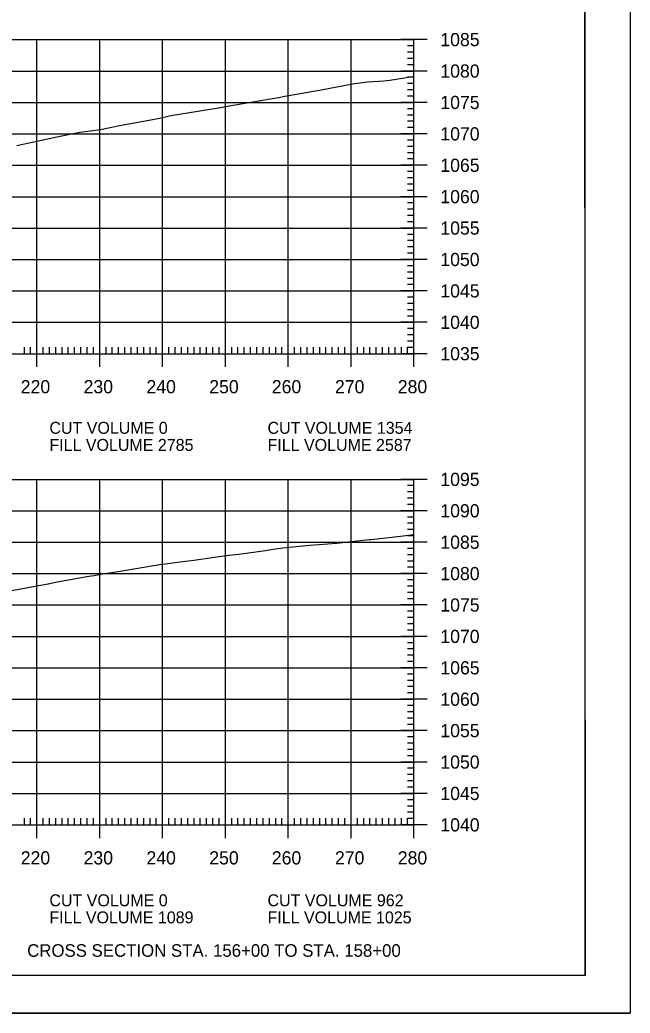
# Model space of a CAD drawing. Extents: x 1322838 to 1324533, y 339903 to 351025.
# Drawn here: x 1323852.9 to 1323950, y 345144.2 to 345302.3 of the extents above; entities that cross this region are included whole.
import ezdxf

# ---------------------------------------------------------------- set-up
doc = ezdxf.new("R2010")
doc.units = 0
for name, color, linetype in [('R_Axis', 7, 'Continuous'), ('R_Axis Annot', 7, 'Continuous'), ('R_Border', 7, 'Continuous'), ('R_Draft', 7, 'Continuous'), ('R_Exist Surface', 7, 'Continuous'), ('R_Grid', 7, 'Continuous'), ('R_No Plot', 7, 'Continuous')]:
    doc.layers.add(name, color=color, linetype=linetype)

msp = doc.modelspace()

# ---------------------------------------------------------------- linework, layer by layer
at = {"layer": 'R_Axis'}
for p, q in [((1323917.68, 345299.14), (1323913.48, 345299.14)), ((1323915.58, 345249.14), (1323915.58, 345299.14)), ((1323915.58, 345298.14), (1323914.53, 345298.14)), ((1323915.58, 345297.14), (1323914.53, 345297.14)), ((1323915.58, 345296.14), (1323914.53, 345296.14)), ((1323917.68, 345294.14), (1323913.48, 345294.14)), ((1323915.58, 345295.14), (1323914.53, 345295.14)), ((1323915.58, 345293.14), (1323914.53, 345293.14)), ((1323915.58, 345292.14), (1323914.53, 345292.14)), ((1323915.58, 345291.14), (1323914.53, 345291.14)), ((1323917.68, 345289.14), (1323913.48, 345289.14)), ((1323915.58, 345290.14), (1323914.53, 345290.14)), ((1323915.58, 345288.14), (1323914.53, 345288.14)), ((1323915.58, 345287.14), (1323914.53, 345287.14)), ((1323915.58, 345286.14), (1323914.53, 345286.14)), ((1323917.68, 345284.14), (1323913.48, 345284.14)), ((1323915.58, 345285.14), (1323914.53, 345285.14)), ((1323915.58, 345283.14), (1323914.53, 345283.14)), ((1323915.58, 345282.14), (1323914.53, 345282.14)), ((1323915.58, 345281.14), (1323914.53, 345281.14)), ((1323915.58, 345280.14), (1323914.53, 345280.14)), ((1323917.68, 345279.14), (1323913.48, 345279.14)), ((1323915.58, 345278.14), (1323914.53, 345278.14)), ((1323915.58, 345277.14), (1323914.53, 345277.14)), ((1323915.58, 345276.14), (1323914.53, 345276.14)), ((1323915.58, 345275.14), (1323914.53, 345275.14)), ((1323917.68, 345274.14), (1323913.48, 345274.14)), ((1323915.58, 345273.14), (1323914.53, 345273.14)), ((1323915.58, 345272.14), (1323914.53, 345272.14)), ((1323915.58, 345271.14), (1323914.53, 345271.14)), ((1323915.58, 345270.14), (1323914.53, 345270.14)), ((1323917.68, 345269.14), (1323913.48, 345269.14)), ((1323915.58, 345268.14), (1323914.53, 345268.14)), ((1323915.58, 345267.14), (1323914.53, 345267.14)), ((1323915.58, 345266.14), (1323914.53, 345266.14)), ((1323917.68, 345264.14), (1323913.48, 345264.14)), ((1323915.58, 345265.14), (1323914.53, 345265.14)), ((1323915.58, 345263.14), (1323914.53, 345263.14)), ((1323915.58, 345262.14), (1323914.53, 345262.14)), ((1323915.58, 345261.14), (1323914.53, 345261.14)), ((1323917.68, 345259.14), (1323913.48, 345259.14)), ((1323915.58, 345260.14), (1323914.53, 345260.14)), ((1323915.58, 345258.14), (1323914.53, 345258.14)), ((1323915.58, 345257.14), (1323914.53, 345257.14)), ((1323915.58, 345256.14), (1323914.53, 345256.14)), ((1323917.68, 345254.14), (1323913.48, 345254.14)), ((1323915.58, 345255.14), (1323914.53, 345255.14)), ((1323915.58, 345253.14), (1323914.53, 345253.14)), ((1323855.58, 345247.04), (1323855.58, 345251.24)), ((1323865.58, 345247.04), (1323865.58, 345251.24)), ((1323875.58, 345247.04), (1323875.58, 345251.24)), ((1323885.58, 345247.04), (1323885.58, 345251.24)), ((1323895.58, 345247.04), (1323895.58, 345251.24)), ((1323905.58, 345247.04), (1323905.58, 345251.24)), ((1323915.58, 345252.14), (1323914.53, 345252.14)), ((1323915.58, 345251.14), (1323914.53, 345251.14)), ((1323915.58, 345247.04), (1323915.58, 345251.24)), ((1323853.58, 345249.14), (1323853.58, 345250.19)), ((1323854.58, 345249.14), (1323854.58, 345250.19)), ((1323856.58, 345249.14), (1323856.58, 345250.19)), ((1323857.58, 345249.14), (1323857.58, 345250.19)), ((1323858.58, 345249.14), (1323858.58, 345250.19)), ((1323859.58, 345249.14), (1323859.58, 345250.19)), ((1323860.58, 345249.14), (1323860.58, 345250.19)), ((1323861.58, 345249.14), (1323861.58, 345250.19)), ((1323862.58, 345249.14), (1323862.58, 345250.19)), ((1323863.58, 345249.14), (1323863.58, 345250.19)), ((1323864.58, 345249.14), (1323864.58, 345250.19)), ((1323866.58, 345249.14), (1323866.58, 345250.19)), ((1323867.58, 345249.14), (1323867.58, 345250.19)), ((1323868.58, 345249.14), (1323868.58, 345250.19)), ((1323869.58, 345249.14), (1323869.58, 345250.19)), ((1323870.58, 345249.14), (1323870.58, 345250.19)), ((1323871.58, 345249.14), (1323871.58, 345250.19)), ((1323872.58, 345249.14), (1323872.58, 345250.19)), ((1323873.58, 345249.14), (1323873.58, 345250.19)), ((1323874.58, 345249.14), (1323874.58, 345250.19)), ((1323876.58, 345249.14), (1323876.58, 345250.19)), ((1323877.58, 345249.14), (1323877.58, 345250.19)), ((1323878.58, 345249.14), (1323878.58, 345250.19)), ((1323879.58, 345249.14), (1323879.58, 345250.19)), ((1323880.58, 345249.14), (1323880.58, 345250.19)), ((1323881.58, 345249.14), (1323881.58, 345250.19)), ((1323882.58, 345249.14), (1323882.58, 345250.19)), ((1323883.58, 345249.14), (1323883.58, 345250.19)), ((1323884.58, 345249.14), (1323884.58, 345250.19)), ((1323886.58, 345249.14), (1323886.58, 345250.19)), ((1323887.58, 345249.14), (1323887.58, 345250.19)), ((1323888.58, 345249.14), (1323888.58, 345250.19)), ((1323889.58, 345249.14), (1323889.58, 345250.19)), ((1323890.58, 345249.14), (1323890.58, 345250.19)), ((1323891.58, 345249.14), (1323891.58, 345250.19)), ((1323892.58, 345249.14), (1323892.58, 345250.19)), ((1323893.58, 345249.14), (1323893.58, 345250.19)), ((1323894.58, 345249.14), (1323894.58, 345250.19)), ((1323896.58, 345249.14), (1323896.58, 345250.19)), ((1323897.58, 345249.14), (1323897.58, 345250.19)), ((1323898.58, 345249.14), (1323898.58, 345250.19)), ((1323899.58, 345249.14), (1323899.58, 345250.19)), ((1323900.58, 345249.14), (1323900.58, 345250.19)), ((1323901.58, 345249.14), (1323901.58, 345250.19)), ((1323902.58, 345249.14), (1323902.58, 345250.19)), ((1323903.58, 345249.14), (1323903.58, 345250.19)), ((1323904.58, 345249.14), (1323904.58, 345250.19)), ((1323906.58, 345249.14), (1323906.58, 345250.19)), ((1323907.58, 345249.14), (1323907.58, 345250.19)), ((1323908.58, 345249.14), (1323908.58, 345250.19)), ((1323909.58, 345249.14), (1323909.58, 345250.19)), ((1323910.58, 345249.14), (1323910.58, 345250.19)), ((1323911.58, 345249.14), (1323911.58, 345250.19)), ((1323912.58, 345249.14), (1323912.58, 345250.19)), ((1323913.58, 345249.14), (1323913.58, 345250.19)), ((1323915.58, 345250.14), (1323914.53, 345250.14)), ((1323914.58, 345249.14), (1323914.58, 345250.19)), ((1323495.58, 345249.14), (1323915.58, 345249.14)), ((1323917.68, 345249.14), (1323913.48, 345249.14)), ((1323917.68, 345229.14), (1323913.48, 345229.14)), ((1323915.58, 345174.14), (1323915.58, 345229.14)), ((1323915.58, 345228.14), (1323914.53, 345228.14)), ((1323915.58, 345227.14), (1323914.53, 345227.14)), ((1323915.58, 345226.14), (1323914.53, 345226.14)), ((1323917.68, 345224.14), (1323913.48, 345224.14)), ((1323915.58, 345225.14), (1323914.53, 345225.14)), ((1323915.58, 345223.14), (1323914.53, 345223.14)), ((1323915.58, 345222.14), (1323914.53, 345222.14)), ((1323915.58, 345221.14), (1323914.53, 345221.14)), ((1323915.58, 345220.14), (1323914.53, 345220.14)), ((1323917.68, 345219.14), (1323913.48, 345219.14)), ((1323915.58, 345218.14), (1323914.53, 345218.14)), ((1323915.58, 345217.14), (1323914.53, 345217.14)), ((1323915.58, 345216.14), (1323914.53, 345216.14)), ((1323915.58, 345215.14), (1323914.53, 345215.14)), ((1323917.68, 345214.14), (1323913.48, 345214.14)), ((1323915.58, 345213.14), (1323914.53, 345213.14)), ((1323915.58, 345212.14), (1323914.53, 345212.14)), ((1323915.58, 345211.14), (1323914.53, 345211.14)), ((1323915.58, 345210.14), (1323914.53, 345210.14)), ((1323917.68, 345209.14), (1323913.48, 345209.14)), ((1323915.58, 345208.14), (1323914.53, 345208.14)), ((1323915.58, 345207.14), (1323914.53, 345207.14)), ((1323915.58, 345206.14), (1323914.53, 345206.14)), ((1323915.58, 345205.14), (1323914.53, 345205.14)), ((1323917.68, 345204.14), (1323913.48, 345204.14)), ((1323915.58, 345203.14), (1323914.53, 345203.14)), ((1323915.58, 345202.14), (1323914.53, 345202.14)), ((1323915.58, 345201.14), (1323914.53, 345201.14)), ((1323917.68, 345199.14), (1323913.48, 345199.14)), ((1323915.58, 345200.14), (1323914.53, 345200.14)), ((1323915.58, 345198.14), (1323914.53, 345198.14)), ((1323915.58, 345197.14), (1323914.53, 345197.14)), ((1323915.58, 345196.14), (1323914.53, 345196.14)), ((1323917.68, 345194.14), (1323913.48, 345194.14)), ((1323915.58, 345195.14), (1323914.53, 345195.14)), ((1323915.58, 345193.14), (1323914.53, 345193.14)), ((1323915.58, 345192.14), (1323914.53, 345192.14)), ((1323915.58, 345191.14), (1323914.53, 345191.14)), ((1323915.58, 345190.14), (1323914.53, 345190.14)), ((1323917.68, 345189.14), (1323913.48, 345189.14)), ((1323915.58, 345188.14), (1323914.53, 345188.14)), ((1323915.58, 345187.14), (1323914.53, 345187.14)), ((1323915.58, 345186.14), (1323914.53, 345186.14)), ((1323915.58, 345185.14), (1323914.53, 345185.14)), ((1323917.68, 345184.14), (1323913.48, 345184.14)), ((1323915.58, 345183.14), (1323914.53, 345183.14)), ((1323915.58, 345182.14), (1323914.53, 345182.14)), ((1323915.58, 345181.14), (1323914.53, 345181.14)), ((1323915.58, 345180.14), (1323914.53, 345180.14)), ((1323917.68, 345179.14), (1323913.48, 345179.14)), ((1323915.58, 345178.14), (1323914.53, 345178.14)), ((1323915.58, 345177.14), (1323914.53, 345177.14)), ((1323853.58, 345174.14), (1323853.58, 345175.19)), ((1323854.58, 345174.14), (1323854.58, 345175.19)), ((1323855.58, 345172.04), (1323855.58, 345176.24)), ((1323856.58, 345174.14), (1323856.58, 345175.19)), ((1323857.58, 345174.14), (1323857.58, 345175.19)), ((1323858.58, 345174.14), (1323858.58, 345175.19)), ((1323859.58, 345174.14), (1323859.58, 345175.19)), ((1323860.58, 345174.14), (1323860.58, 345175.19)), ((1323861.58, 345174.14), (1323861.58, 345175.19)), ((1323862.58, 345174.14), (1323862.58, 345175.19)), ((1323863.58, 345174.14), (1323863.58, 345175.19)), ((1323864.58, 345174.14), (1323864.58, 345175.19)), ((1323865.58, 345172.04), (1323865.58, 345176.24)), ((1323866.58, 345174.14), (1323866.58, 345175.19)), ((1323867.58, 345174.14), (1323867.58, 345175.19)), ((1323868.58, 345174.14), (1323868.58, 345175.19)), ((1323869.58, 345174.14), (1323869.58, 345175.19)), ((1323870.58, 345174.14), (1323870.58, 345175.19)), ((1323871.58, 345174.14), (1323871.58, 345175.19)), ((1323872.58, 345174.14), (1323872.58, 345175.19)), ((1323873.58, 345174.14), (1323873.58, 345175.19)), ((1323874.58, 345174.14), (1323874.58, 345175.19)), ((1323875.58, 345172.04), (1323875.58, 345176.24)), ((1323876.58, 345174.14), (1323876.58, 345175.19)), ((1323877.58, 345174.14), (1323877.58, 345175.19)), ((1323878.58, 345174.14), (1323878.58, 345175.19)), ((1323879.58, 345174.14), (1323879.58, 345175.19)), ((1323880.58, 345174.14), (1323880.58, 345175.19)), ((1323881.58, 345174.14), (1323881.58, 345175.19)), ((1323882.58, 345174.14), (1323882.58, 345175.19)), ((1323883.58, 345174.14), (1323883.58, 345175.19)), ((1323884.58, 345174.14), (1323884.58, 345175.19)), ((1323885.58, 345172.04), (1323885.58, 345176.24)), ((1323886.58, 345174.14), (1323886.58, 345175.19)), ((1323887.58, 345174.14), (1323887.58, 345175.19)), ((1323888.58, 345174.14), (1323888.58, 345175.19)), ((1323889.58, 345174.14), (1323889.58, 345175.19)), ((1323890.58, 345174.14), (1323890.58, 345175.19)), ((1323891.58, 345174.14), (1323891.58, 345175.19)), ((1323892.58, 345174.14), (1323892.58, 345175.19)), ((1323893.58, 345174.14), (1323893.58, 345175.19)), ((1323894.58, 345174.14), (1323894.58, 345175.19)), ((1323895.58, 345172.04), (1323895.58, 345176.24)), ((1323896.58, 345174.14), (1323896.58, 345175.19)), ((1323897.58, 345174.14), (1323897.58, 345175.19)), ((1323898.58, 345174.14), (1323898.58, 345175.19)), ((1323899.58, 345174.14), (1323899.58, 345175.19)), ((1323900.58, 345174.14), (1323900.58, 345175.19)), ((1323901.58, 345174.14), (1323901.58, 345175.19)), ((1323902.58, 345174.14), (1323902.58, 345175.19)), ((1323903.58, 345174.14), (1323903.58, 345175.19)), ((1323904.58, 345174.14), (1323904.58, 345175.19)), ((1323905.58, 345172.04), (1323905.58, 345176.24)), ((1323906.58, 345174.14), (1323906.58, 345175.19)), ((1323907.58, 345174.14), (1323907.58, 345175.19)), ((1323908.58, 345174.14), (1323908.58, 345175.19)), ((1323909.58, 345174.14), (1323909.58, 345175.19)), ((1323910.58, 345174.14), (1323910.58, 345175.19)), ((1323911.58, 345174.14), (1323911.58, 345175.19)), ((1323912.58, 345174.14), (1323912.58, 345175.19)), ((1323913.58, 345174.14), (1323913.58, 345175.19)), ((1323915.58, 345176.14), (1323914.53, 345176.14)), ((1323915.58, 345175.14), (1323914.53, 345175.14)), ((1323914.58, 345174.14), (1323914.58, 345175.19)), ((1323915.58, 345172.04), (1323915.58, 345176.24)), ((1323495.58, 345174.14), (1323915.58, 345174.14)), ((1323917.68, 345174.14), (1323913.48, 345174.14))]:
    msp.add_line(p, q, dxfattribs=at)
at = {"layer": 'R_Border'}
for q in [(1323942.85, 345458.33), (1323468.58, 345150.14)]:
    msp.add_line((1323942.85, 345150.14), q, dxfattribs=at)
at = {"layer": 'R_Exist Surface'}
for points in [[(1323852.39, 345282.3), (1323858.77, 345283.65), (1323862.43, 345284.43), (1323865.71, 345284.81), (1323867.49, 345285.19), (1323868.44, 345285.4), (1323873.98, 345286.41), (1323875.07, 345286.63), (1323876.89, 345287.04), (1323881.18, 345287.77), (1323882.78, 345287.99), (1323884.55, 345288.29), (1323886.51, 345288.65), (1323894.02, 345289.9), (1323895.06, 345290.12), (1323898.11, 345290.67), (1323898.94, 345290.83), (1323900.54, 345291.11), (1323905.81, 345292.09), (1323908.2, 345292.4), (1323910.78, 345292.56), (1323911.72, 345292.66), (1323915.38, 345293.27), (1323915.58, 345293.3)], [(1323851.25, 345211.42), (1323857.66, 345212.58), (1323858.79, 345212.81), (1323863.85, 345213.75), (1323864.69, 345213.86), (1323865.77, 345214.04), (1323868.84, 345214.55), (1323875.11, 345215.57), (1323876.85, 345215.79), (1323878.73, 345216.06), (1323880.19, 345216.24), (1323883.84, 345216.76), (1323886.12, 345217.08), (1323887.7, 345217.25), (1323891.94, 345217.84), (1323892.79, 345217.96), (1323894.74, 345218.25), (1323899.01, 345218.68), (1323903.33, 345218.97), (1323908.45, 345219.55), (1323908.78, 345219.58), (1323913.43, 345220.08), (1323915.58, 345220.37)]]:
    msp.add_lwpolyline(points, dxfattribs=at)
at = {"layer": 'R_Grid'}
for p, q in [((1323495.58, 345299.14), (1323915.58, 345299.14)), ((1323855.58, 345249.14), (1323855.58, 345299.14)), ((1323865.58, 345249.14), (1323865.58, 345299.14)), ((1323875.58, 345249.14), (1323875.58, 345299.14)), ((1323885.58, 345249.14), (1323885.58, 345299.14)), ((1323895.58, 345249.14), (1323895.58, 345299.14)), ((1323905.58, 345249.14), (1323905.58, 345299.14)), ((1323915.58, 345249.14), (1323915.58, 345299.14)), ((1323495.58, 345294.14), (1323915.58, 345294.14)), ((1323495.58, 345289.14), (1323915.58, 345289.14)), ((1323495.58, 345284.14), (1323915.58, 345284.14)), ((1323495.58, 345279.14), (1323915.58, 345279.14)), ((1323495.58, 345274.14), (1323915.58, 345274.14)), ((1323495.58, 345269.14), (1323915.58, 345269.14)), ((1323495.58, 345264.14), (1323915.58, 345264.14)), ((1323495.58, 345259.14), (1323915.58, 345259.14)), ((1323495.58, 345254.14), (1323915.58, 345254.14)), ((1323495.58, 345249.14), (1323915.58, 345249.14)), ((1323495.58, 345229.14), (1323915.58, 345229.14)), ((1323855.58, 345174.14), (1323855.58, 345229.14)), ((1323865.58, 345174.14), (1323865.58, 345229.14)), ((1323875.58, 345174.14), (1323875.58, 345229.14)), ((1323885.58, 345174.14), (1323885.58, 345229.14)), ((1323895.58, 345174.14), (1323895.58, 345229.14)), ((1323905.58, 345174.14), (1323905.58, 345229.14)), ((1323915.58, 345174.14), (1323915.58, 345229.14)), ((1323495.58, 345224.14), (1323915.58, 345224.14)), ((1323495.58, 345219.14), (1323915.58, 345219.14)), ((1323495.58, 345214.14), (1323915.58, 345214.14)), ((1323495.58, 345209.14), (1323915.58, 345209.14)), ((1323495.58, 345204.14), (1323915.58, 345204.14)), ((1323495.58, 345199.14), (1323915.58, 345199.14)), ((1323495.58, 345194.14), (1323915.58, 345194.14)), ((1323495.58, 345189.14), (1323915.58, 345189.14)), ((1323495.58, 345184.14), (1323915.58, 345184.14)), ((1323495.58, 345179.14), (1323915.58, 345179.14)), ((1323495.58, 345174.14), (1323915.58, 345174.14))]:
    msp.add_line(p, q, dxfattribs=at)
at = {"layer": 'R_No Plot'}
msp.add_line((1323449.98, 345144.18), (1323949.98, 345144.18), dxfattribs=at)
for points in [[(1323449.97, 345464.18), (1323949.98, 345464.18), (1323949.98, 345144.17), (1323449.97, 345144.17)], [(1323819.46, 345458.33), (1323848.89, 345458.33), (1323848.89, 345443.51), (1323873.06, 345443.51), (1323907.86, 345443.51), (1323907.86, 345394.51), (1323942.67, 345394.51), (1323942.85, 345150.14), (1323468.58, 345150.14), (1323468.58, 345458.33)]]:
    msp.add_lwpolyline(points, close=True, dxfattribs=at)

# ---------------------------------------------------------------- texts
at = {"layer": 'R_Axis Annot'}
for s, height, p in [('1085', 2.1, (1323919.78, 345298.09)), ('1080', 2.1, (1323919.78, 345293.09)), ('1075', 2.1, (1323919.78, 345288.09)), ('1070', 2.1, (1323919.78, 345283.09)), ('1065', 2.1, (1323919.78, 345278.09)), ('1060', 2.1, (1323919.78, 345273.09)), ('1055', 2.1, (1323919.78, 345268.09)), ('1050', 2.1, (1323919.78, 345263.09)), ('1045', 2.1, (1323919.78, 345258.09)), ('1040', 2.1, (1323919.78, 345253.09)), ('1035', 2.1, (1323919.78, 345248.09)), ('220', 2.1, (1323853.01, 345242.84)), ('230', 2.1, (1323863.01, 345242.84)), ('240', 2.1, (1323873.01, 345242.84)), ('250', 2.1, (1323883.01, 345242.84)), ('260', 2.1, (1323892.96, 345242.84)), ('270', 2.1, (1323903.01, 345242.84)), ('280', 2.1, (1323913.01, 345242.84)), ('CUT VOLUME 0', 1.9043, (1323857.57, 345236.39)), ('CUT VOLUME 1354', 1.9043, (1323892.28, 345236.39)), ('FILL VOLUME 2785', 1.9043, (1323857.57, 345233.67)), ('FILL VOLUME 2587', 1.9043, (1323892.28, 345233.67)), ('1095', 2.1, (1323919.78, 345228.09)), ('1090', 2.1, (1323919.78, 345223.09)), ('1085', 2.1, (1323919.78, 345218.09)), ('1080', 2.1, (1323919.78, 345213.09)), ('1075', 2.1, (1323919.78, 345208.09)), ('1070', 2.1, (1323919.78, 345203.09)), ('1065', 2.1, (1323919.78, 345198.09)), ('1060', 2.1, (1323919.78, 345193.09)), ('1055', 2.1, (1323919.78, 345188.09)), ('1050', 2.1, (1323919.78, 345183.09)), ('1045', 2.1, (1323919.78, 345178.09)), ('1040', 2.1, (1323919.78, 345173.09)), ('220', 2.1, (1323853.01, 345167.84)), ('230', 2.1, (1323863.01, 345167.84)), ('240', 2.1, (1323873.01, 345167.84)), ('250', 2.1, (1323883.01, 345167.84)), ('260', 2.1, (1323892.96, 345167.84)), ('270', 2.1, (1323903.01, 345167.84)), ('280', 2.1, (1323913.01, 345167.84)), ('CUT VOLUME 0', 1.9043, (1323857.57, 345161.18)), ('CUT VOLUME 962', 1.9043, (1323892.28, 345161.18)), ('FILL VOLUME 1089', 1.9043, (1323857.57, 345158.46)), ('FILL VOLUME 1025', 1.9043, (1323892.28, 345158.46))]:
    msp.add_text(s, height=height, dxfattribs=at).set_placement(p)
at = {"layer": 'R_Draft'}
msp.add_text('CROSS SECTION STA. 156+00 TO STA. 158+00', height=2, dxfattribs=at).set_placement((1323854.03, 345153.14))

doc.saveas('drawing.dxf')
